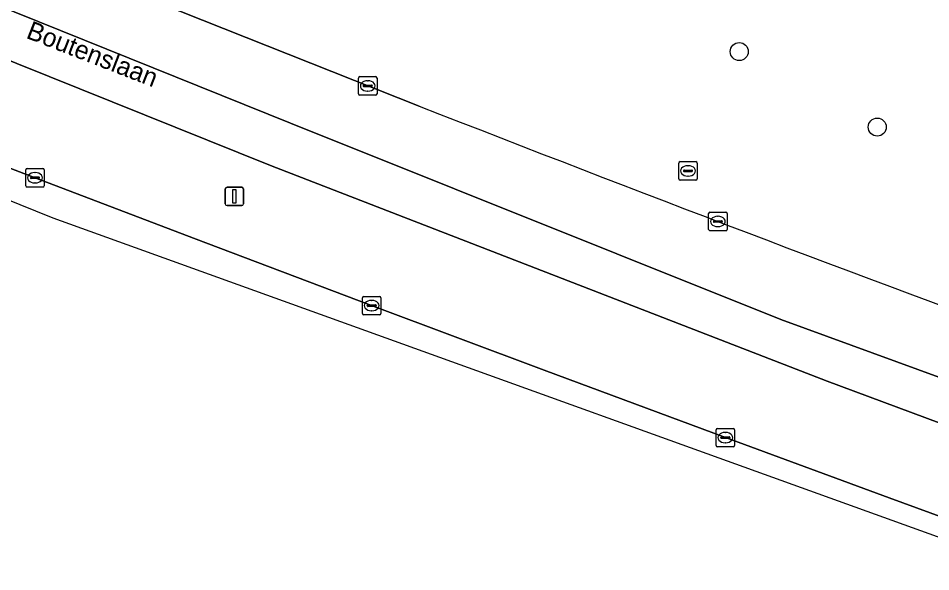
# Model space of a CAD drawing. Extents: x 160349 to 161355, y 381727 to 382854.
# Drawn here: x 160744.68 to 160794.04, y 381837.59 to 381867.53 of the extents above; entities that cross this region are included whole.
import ezdxf

# ---------------------------------------------------------------- set-up
doc = ezdxf.new("R2010")
doc.units = 0
for name, color, linetype in [('IMGEO_Berm_groen', 7, 'Continuous'), ('IMGEO_Boom', 7, 'Continuous'), ('IMGEO_Kolk', 7, 'Continuous'), ('IMGEO_Lichtmast', 7, 'Continuous'), ('IMGEO_Openbare_ruimte_label', 7, 'Continuous'), ('IMGEO_Rijbaan_regionaal_gesloten', 7, 'Continuous'), ('IMGEO_Rioolput', 7, 'Continuous')]:
    doc.layers.add(name, color=color, linetype=linetype)

msp = doc.modelspace()

# ---------------------------------------------------------------- linework, layer by layer
at = {"layer": 'IMGEO_Berm_groen'}
for points in [[(160758.326, 381859.56), (160736.019, 381868.541), (160716.646, 381876.715), (160699.138, 381884.208)], [(160699.855, 381876.767), (160708.297, 381873.392), (160717.258, 381869.831), (160726.43, 381866.24), (160735.987, 381862.566), (160745.59, 381858.897), (160754.161, 381855.637), (160763.798, 381851.984), (160773.121, 381848.488), (160782.927, 381844.842), (160791.783, 381841.583), (160801.399, 381838.066), (160807.772, 381835.736), (160815.791, 381832.832), (160821.668, 381830.691), (160830.906, 381827.437), (160840.114, 381824.221), (160840.502, 381824.088)], [(160749.93, 381869.312), (160766.371, 381862.777)], [(160842.005, 381828.58), (160824.057, 381834.87), (160803.788, 381842.174), (160788.426, 381847.889), (160758.326, 381859.56)]]:
    msp.add_lwpolyline(points, dxfattribs=at)
msp.add_arc((161456.501, 383625.195), 1892.722, 248.615608, 249.762555, dxfattribs=at)
at = {"layer": 'IMGEO_Boom'}
for centre in [(160783.679, 381865.724), (160791.143, 381861.639)]:
    msp.add_circle(centre, 0.489, dxfattribs=at)
at = {"layer": 'IMGEO_Kolk'}
for p, q in [((160763.087, 381863.443), (160763.087, 381864.295)), ((160763.162, 381864.369), (160764.014, 381864.369)), ((160764.088, 381864.295), (160764.088, 381863.443)), ((160763.346, 381863.863), (160763.346, 381863.875)), ((160763.784, 381863.826), (160763.386, 381863.826)), ((160763.389, 381863.912), (160763.787, 381863.912)), ((160763.575, 381864.149), (160763.6, 381864.149)), ((160763.83, 381863.875), (160763.83, 381863.863)), ((160764.014, 381863.369), (160763.162, 381863.369)), ((160763.598, 381863.589), (160763.573, 381863.589)), ((160745.089, 381858.472), (160745.089, 381859.324)), ((160745.164, 381859.398), (160746.016, 381859.398)), ((160746.09, 381859.324), (160746.09, 381858.472)), ((160745.348, 381858.892), (160745.348, 381858.904)), ((160745.786, 381858.855), (160745.388, 381858.855)), ((160745.391, 381858.941), (160745.789, 381858.941)), ((160745.577, 381859.178), (160745.602, 381859.178)), ((160745.832, 381858.904), (160745.832, 381858.892)), ((160746.016, 381858.398), (160745.164, 381858.398)), ((160745.6, 381858.618), (160745.575, 381858.618)), ((160782.022, 381856.108), (160782.022, 381856.96)), ((160782.097, 381857.034), (160782.949, 381857.034)), ((160783.023, 381856.96), (160783.023, 381856.108)), ((160782.281, 381856.528), (160782.281, 381856.54)), ((160782.719, 381856.491), (160782.321, 381856.491)), ((160782.324, 381856.577), (160782.722, 381856.577)), ((160782.51, 381856.814), (160782.535, 381856.814)), ((160782.765, 381856.54), (160782.765, 381856.528)), ((160782.949, 381856.034), (160782.097, 381856.034)), ((160782.533, 381856.254), (160782.508, 381856.254)), ((160763.297, 381851.559), (160763.297, 381852.411)), ((160763.372, 381852.485), (160764.224, 381852.485)), ((160764.298, 381852.411), (160764.298, 381851.559)), ((160763.556, 381851.979), (160763.556, 381851.991)), ((160763.994, 381851.942), (160763.596, 381851.942)), ((160763.599, 381852.028), (160763.997, 381852.028)), ((160763.785, 381852.265), (160763.81, 381852.265)), ((160764.04, 381851.991), (160764.04, 381851.979)), ((160764.224, 381851.485), (160763.372, 381851.485)), ((160763.808, 381851.705), (160763.783, 381851.705)), ((160782.428, 381844.416), (160782.428, 381845.268)), ((160782.503, 381845.342), (160783.355, 381845.342)), ((160782.916, 381845.122), (160782.941, 381845.122)), ((160783.429, 381845.268), (160783.429, 381844.416)), ((160782.687, 381844.836), (160782.687, 381844.848)), ((160783.125, 381844.799), (160782.727, 381844.799)), ((160782.73, 381844.885), (160783.128, 381844.885)), ((160782.939, 381844.562), (160782.914, 381844.562)), ((160783.171, 381844.848), (160783.171, 381844.836)), ((160783.355, 381844.342), (160782.503, 381844.342))]:
    msp.add_line(p, q, dxfattribs=at)
for points in [[(160763.087, 381863.443), (160763.087, 381864.295)], [(160763.162, 381864.369), (160764.014, 381864.369)], [(160764.088, 381864.295), (160764.088, 381863.443)], [(160764.014, 381863.369), (160763.162, 381863.369)], [(160745.089, 381858.472), (160745.089, 381859.324)], [(160745.164, 381859.398), (160746.016, 381859.398)], [(160746.09, 381859.324), (160746.09, 381858.472)], [(160746.016, 381858.398), (160745.164, 381858.398)], [(160782.022, 381856.108), (160782.022, 381856.96)], [(160782.097, 381857.034), (160782.949, 381857.034)], [(160783.023, 381856.96), (160783.023, 381856.108)], [(160782.949, 381856.034), (160782.097, 381856.034)], [(160763.297, 381851.559), (160763.297, 381852.411)], [(160763.372, 381852.485), (160764.224, 381852.485)], [(160764.298, 381852.411), (160764.298, 381851.559)], [(160764.224, 381851.485), (160763.372, 381851.485)], [(160782.428, 381844.416), (160782.428, 381845.268)], [(160782.503, 381845.342), (160783.355, 381845.342)], [(160783.429, 381845.268), (160783.429, 381844.416)], [(160783.355, 381844.342), (160782.503, 381844.342)]]:
    msp.add_lwpolyline(points, dxfattribs=at)
for centre, radius, start, end in [((160763.164, 381864.293), 0.0765, 91.552, 178.448), ((160763.164, 381864.293), 0.0765, 91.552, 178.448), ((160764.012, 381864.293), 0.0765, 1.552, 88.448), ((160764.012, 381864.293), 0.0765, 1.552, 88.448), ((160763.386, 381863.872), 0.0403, 85.8775, 175.7526), ((160763.383, 381863.862), 0.0366, 178.938, 274.7102), ((160763.787, 381863.869), 0.043, 264.8664, 352.4533), ((160763.791, 381863.874), 0.0386, 1.7309, 96.639), ((160763.164, 381863.445), 0.0765, 181.552, 268.448), ((160763.164, 381863.445), 0.0765, 181.552, 268.448), ((160764.012, 381863.445), 0.0765, 271.552, 358.448), ((160764.012, 381863.445), 0.0765, 271.552, 358.448), ((160745.166, 381859.322), 0.0765, 91.552, 178.448), ((160745.166, 381859.322), 0.0765, 91.552, 178.448), ((160746.014, 381859.322), 0.0765, 1.552, 88.448), ((160746.014, 381859.322), 0.0765, 1.552, 88.448), ((160745.388, 381858.901), 0.0403, 85.8775, 175.7526), ((160745.385, 381858.891), 0.0366, 178.938, 274.7102), ((160745.789, 381858.898), 0.043, 264.8664, 352.4533), ((160745.793, 381858.903), 0.0386, 1.7309, 96.639), ((160745.166, 381858.474), 0.0765, 181.552, 268.448), ((160745.166, 381858.474), 0.0765, 181.552, 268.448), ((160746.014, 381858.474), 0.0765, 271.552, 358.448), ((160746.014, 381858.474), 0.0765, 271.552, 358.448), ((160782.099, 381856.958), 0.0765, 91.552, 178.448), ((160782.099, 381856.958), 0.0765, 91.552, 178.448), ((160782.947, 381856.958), 0.0765, 1.552, 88.448), ((160782.947, 381856.958), 0.0765, 1.552, 88.448), ((160782.321, 381856.537), 0.0403, 85.8775, 175.7526), ((160782.318, 381856.527), 0.0366, 178.938, 274.7102), ((160782.722, 381856.534), 0.043, 264.8664, 352.4533), ((160782.726, 381856.539), 0.0386, 1.7309, 96.639), ((160782.099, 381856.11), 0.0765, 181.552, 268.448), ((160782.099, 381856.11), 0.0765, 181.552, 268.448), ((160782.947, 381856.11), 0.0765, 271.552, 358.448), ((160782.947, 381856.11), 0.0765, 271.552, 358.448), ((160763.374, 381852.409), 0.0765, 91.552, 178.448), ((160763.374, 381852.409), 0.0765, 91.552, 178.448), ((160764.222, 381852.409), 0.0765, 1.552, 88.448), ((160764.222, 381852.409), 0.0765, 1.552, 88.448), ((160763.596, 381851.988), 0.0403, 85.8775, 175.7526), ((160763.593, 381851.978), 0.0366, 178.938, 274.7102), ((160763.997, 381851.985), 0.043, 264.8664, 352.4533), ((160764.001, 381851.99), 0.0386, 1.7309, 96.639), ((160763.374, 381851.561), 0.0765, 181.552, 268.448), ((160763.374, 381851.561), 0.0765, 181.552, 268.448), ((160764.222, 381851.561), 0.0765, 271.552, 358.448), ((160764.222, 381851.561), 0.0765, 271.552, 358.448), ((160782.505, 381845.266), 0.0765, 91.552, 178.448), ((160782.505, 381845.266), 0.0765, 91.552, 178.448), ((160783.353, 381845.266), 0.0765, 1.552, 88.448), ((160783.353, 381845.266), 0.0765, 1.552, 88.448), ((160782.727, 381844.845), 0.0403, 85.8775, 175.7526), ((160782.724, 381844.835), 0.0366, 178.938, 274.7102), ((160783.128, 381844.842), 0.043, 264.8664, 352.4533), ((160783.132, 381844.847), 0.0386, 1.7309, 96.639), ((160782.505, 381844.418), 0.0765, 181.552, 268.448), ((160782.505, 381844.418), 0.0765, 181.552, 268.448), ((160783.353, 381844.418), 0.0765, 271.552, 358.448), ((160783.353, 381844.418), 0.0765, 271.552, 358.448)]:
    msp.add_arc(centre, radius, start, end, dxfattribs=at)
for centre, major_axis, ratio, start_param, end_param in [((160763.574, 381863.869), (-0.387, 0.002), 0.722429, 4.712389, 7.853982), ((160763.599, 381863.869), (-0.39, 0.002), 0.717154, 1.570796, 4.712389), ((160745.576, 381858.898), (-0.387, 0.002), 0.722429, 4.712389, 7.853982), ((160745.601, 381858.898), (-0.39, 0.002), 0.717154, 1.570796, 4.712389), ((160782.509, 381856.534), (-0.387, 0.002), 0.722429, 4.712389, 7.853982), ((160782.534, 381856.534), (-0.39, 0.002), 0.717154, 1.570796, 4.712389), ((160763.784, 381851.985), (-0.387, 0.002), 0.722429, 4.712389, 7.853982), ((160763.809, 381851.985), (-0.39, 0.002), 0.717154, 1.570796, 4.712389), ((160782.915, 381844.842), (-0.387, 0.002), 0.722429, 4.712389, 7.853982), ((160782.94, 381844.842), (-0.39, 0.002), 0.717154, 1.570796, 4.712389)]:
    msp.add_ellipse(centre, major_axis=major_axis, ratio=ratio, start_param=start_param, end_param=end_param, dxfattribs=at)
at = {"layer": 'IMGEO_Lichtmast'}
for p, q in [((160755.978, 381858.393), (160756.768, 381858.393)), ((160756.768, 381858.393), (160755.978, 381858.393)), ((160755.878, 381857.493), (160755.878, 381858.293)), ((160755.878, 381858.293), (160755.878, 381857.493)), ((160756.868, 381858.293), (160756.868, 381857.493)), ((160756.868, 381857.493), (160756.868, 381858.293)), ((160756.768, 381857.393), (160755.978, 381857.393)), ((160755.978, 381857.393), (160756.768, 381857.393))]:
    msp.add_line(p, q, dxfattribs=at)
msp.add_lwpolyline([(160756.298, 381858.268), (160756.448, 381858.268), (160756.448, 381857.518), (160756.298, 381857.518), (160756.298, 381858.268)], dxfattribs=at)
for centre, start, end in [((160755.978, 381858.293), 90, 180), ((160755.978, 381858.293), 90, 180), ((160756.768, 381858.293), 0, 90), ((160756.768, 381858.293), 360, 90), ((160755.978, 381857.493), 180, 270), ((160755.978, 381857.493), 180, 270), ((160756.768, 381857.493), 270, 0), ((160756.768, 381857.493), 270, 0)]:
    msp.add_arc(centre, 0.1, start, end, dxfattribs=at)
at = {"layer": 'IMGEO_Rijbaan_regionaal_gesloten'}
for points in [[(160719.115, 381882.137), (160697.175, 381891.554), (160673.041, 381902.206), (160671.637, 381899.009), (160685.357, 381892.83), (160720.869, 381877.388), (160759.412, 381861.851), (160785.928, 381851.241), (160815.758, 381840.347), (160850.039, 381828.315), (160873.607, 381820.906), (160874.61, 381823.892)], [(160667.129, 381888.836), (160746.553, 381856.74), (160805.485, 381835.484), (160846.322, 381820.755), (160913.254, 381799.295)], [(160801.399, 381838.066), (160791.783, 381841.583), (160782.927, 381844.842), (160773.121, 381848.488), (160763.798, 381851.984), (160754.161, 381855.637), (160745.59, 381858.897), (160735.987, 381862.566), (160726.43, 381866.24), (160717.258, 381869.831), (160708.297, 381873.392), (160699.855, 381876.767)], [(160766.371, 381862.777), (160749.93, 381869.312)]]:
    msp.add_lwpolyline(points, dxfattribs=at)
msp.add_lwpolyline([(160759.412, 381861.851), (160720.869, 381877.388), (160685.357, 381892.83), (160671.637, 381899.009), (160670.634, 381896.725), (160699.138, 381884.208), (160716.646, 381876.715), (160736.019, 381868.541), (160758.326, 381859.56), (160788.426, 381847.889), (160803.788, 381842.174), (160824.057, 381834.87), (160842.005, 381828.58), (160860.286, 381822.338), (160870.879, 381818.81), (160872.706, 381818.225), (160873.607, 381820.906), (160850.039, 381828.315), (160815.758, 381840.347), (160785.928, 381851.241)], close=True, dxfattribs=at)
msp.add_arc((161456.501, 383625.195), 1892.722, 248.615608, 249.762555, dxfattribs=at)
at = {"layer": 'IMGEO_Rioolput'}
for p, q in [((160780.41, 381858.846), (160780.41, 381859.698)), ((160780.485, 381859.772), (160781.337, 381859.772)), ((160780.712, 381859.315), (160781.11, 381859.315)), ((160780.898, 381859.552), (160780.923, 381859.552)), ((160781.411, 381859.698), (160781.411, 381858.846)), ((160780.669, 381859.266), (160780.669, 381859.278)), ((160781.107, 381859.229), (160780.709, 381859.229)), ((160780.921, 381858.992), (160780.896, 381858.992)), ((160781.153, 381859.278), (160781.153, 381859.266)), ((160781.337, 381858.772), (160780.485, 381858.772))]:
    msp.add_line(p, q, dxfattribs=at)
for points in [[(160780.41, 381858.846), (160780.41, 381859.698)], [(160780.485, 381859.772), (160781.337, 381859.772)], [(160781.411, 381859.698), (160781.411, 381858.846)], [(160781.337, 381858.772), (160780.485, 381858.772)]]:
    msp.add_lwpolyline(points, dxfattribs=at)
for centre, radius, start, end in [((160780.487, 381859.696), 0.0765, 91.552, 178.448), ((160780.487, 381859.696), 0.0765, 91.552, 178.448), ((160780.709, 381859.275), 0.0403, 85.8775, 175.7526), ((160781.114, 381859.277), 0.0386, 1.7309, 96.639), ((160781.335, 381859.696), 0.0765, 1.552, 88.448), ((160781.335, 381859.696), 0.0765, 1.552, 88.448), ((160780.487, 381858.848), 0.0765, 181.552, 268.448), ((160780.487, 381858.848), 0.0765, 181.552, 268.448), ((160780.706, 381859.265), 0.0366, 178.938, 274.7102), ((160781.11, 381859.272), 0.043, 264.8664, 352.4533), ((160781.335, 381858.848), 0.0765, 271.552, 358.448), ((160781.335, 381858.848), 0.0765, 271.552, 358.448)]:
    msp.add_arc(centre, radius, start, end, dxfattribs=at)
for centre, major_axis, ratio, start_param, end_param in [((160780.897, 381859.272), (-0.387, 0.002), 0.722429, 4.712389, 7.853982), ((160780.922, 381859.272), (-0.39, 0.002), 0.717154, 1.570796, 4.712389)]:
    msp.add_ellipse(centre, major_axis=major_axis, ratio=ratio, start_param=start_param, end_param=end_param, dxfattribs=at)

# ---------------------------------------------------------------- texts
at = {"layer": 'IMGEO_Openbare_ruimte_label'}
msp.add_text('Boutenslaan', height=1, rotation=338.7732, dxfattribs=at).set_placement((160745.056, 381866.476))

doc.saveas('drawing.dxf')
